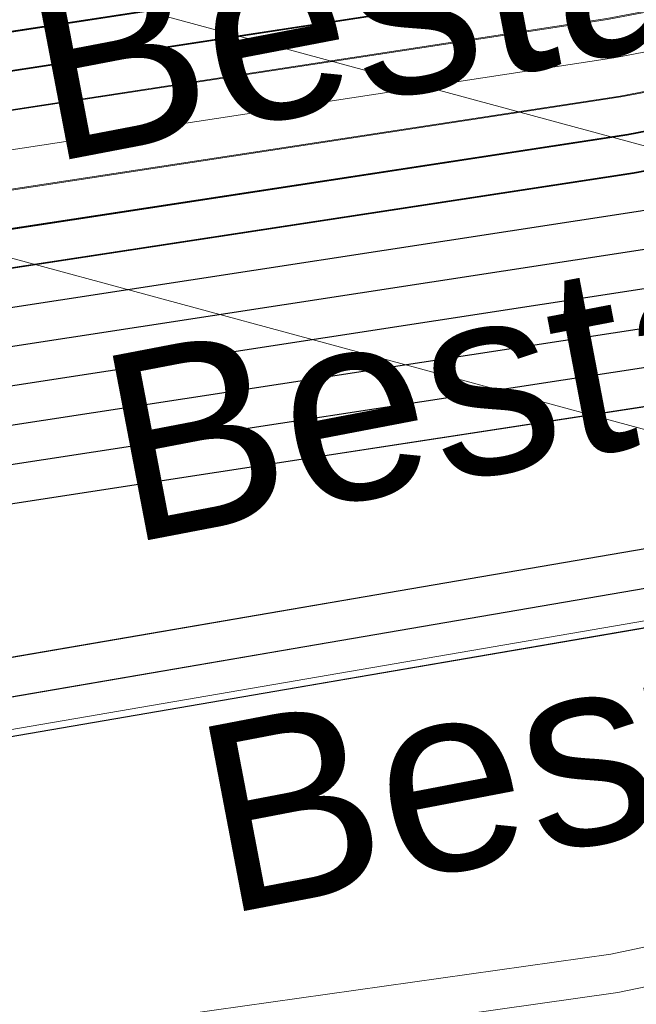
# Model space of a CAD drawing. Header units: metres. Extents: x -502 to 161, y -108 to 174.
# Tile 450 of 656: x -89.628 to -88.839, y -21.458 to -20.2. Entities that reach past the tile are written whole.
import ezdxf

# ---------------------------------------------------------------- set-up
doc = ezdxf.new("R2010")
doc.units = ezdxf.units.M
doc.header["$LTSCALE"] = 0.1
for name, color, linetype in [('BRI31-005.05-5p02-Koordinierung Lageplan 4. BA ZOB West 2022-06-15', 7, 'Continuous'), ('BRI31-005.06-5f07-Koordinierung Lageplan 4. BA ZOB Fernbusbahnh', 7, 'Continuous'), ('BRI32-005.02-5f05-Koordinierung Schemaplan 4 BA ZOB Teilbereich', 7, 'Continuous'), ('BRI32-005.03-5f06-Koordinierung Schemaplan 4 BA ZOB Teilbereich 2 Ost - Bahnhofsallee 2023-01-21', 7, 'Continuous')]:
    doc.layers.add(name, color=color, linetype=linetype)
doc.styles.add('Arial', font='arial.ttf')
doc.styles.add('Txt', font='txt_____.ttf')

msp = doc.modelspace()

# ---------------------------------------------------------------- linework, layer by layer
at = {"layer": 'BRI31-005.05-5p02-Koordinierung Lageplan 4. BA ZOB West 2022-06-15', "color": 250, "linetype": 'Continuous', "lineweight": 25, "true_color": 0x333333, "transparency": 33554687, "flags": 128}
for points in [[(-55.6847, -13.4614), (-59.4167, -14.0914), (-59.9067, -14.1794), (-61.3907, -14.4444), (-62.2447, -14.5964), (-62.6287, -14.6914), (-62.8367, -14.8174), (-63.5387, -15.3154), (-64.3777, -15.8944), (-64.8477, -15.9844), (-69.6877, -16.8464), (-75.4457, -17.7864), (-81.7157, -18.7514), (-88.8917, -20.1014), (-93.6667, -20.8314), (-98.9447, -21.7314)], [(-55.6767, -13.5104), (-59.4087, -14.1404), (-59.8977, -14.2284), (-61.3817, -14.4934), (-62.2347, -14.6454), (-62.6097, -14.7384), (-62.8097, -14.8594), (-63.5097, -15.3564), (-64.3577, -15.9414), (-64.8387, -16.0334), (-69.6797, -16.8954), (-75.4367, -17.8354), (-81.7067, -18.8004), (-88.8837, -20.1504), (-93.6587, -20.8804), (-98.9347, -21.7804)], [(-179.1357, -29.7394), (-178.2047, -29.9074), (-176.5237, -30.3244), (-174.8367, -30.8434), (-162.8247, -32.5154), (-157.1227, -33.4214), (-150.6707, -32.1644), (-150.3757, -32.1054), (-126.7397, -27.5954), (-121.8107, -26.6854), (-104.5117, -23.3154), (-93.6067, -21.1744), (-88.8337, -20.4444), (-81.6527, -19.0944), (-75.3827, -18.1294), (-69.6317, -17.1894), (-64.2647, -16.2324), (-63.2977, -15.6984), (-62.6077, -15.0894), (-62.1947, -14.8414), (-59.6597, -14.3864), (-59.3767, -14.3364), (-55.6447, -13.7064)], [(-55.6367, -13.7554), (-59.3687, -14.3854), (-59.6507, -14.4354), (-62.1767, -14.8894), (-62.5777, -15.1304), (-63.2687, -15.7394), (-64.2477, -16.2804), (-69.6237, -17.2384), (-75.3737, -18.1784), (-81.6437, -19.1434), (-88.8257, -20.4934), (-93.5977, -21.2234), (-104.5017, -23.3644), (-121.8007, -26.7344), (-126.7307, -27.6444), (-150.3667, -32.1544), (-150.6607, -32.2134), (-157.1217, -33.4724), (-162.8317, -32.5644), (-174.8437, -30.8934), (-176.5357, -30.3734), (-178.2147, -29.9564), (-179.1357, -29.7904)], [(-55.6287, -13.8044), (-59.3607, -14.4344), (-59.6427, -14.4844), (-62.1587, -14.9374), (-62.5477, -15.1714), (-63.2397, -15.7804), (-64.2307, -16.3284), (-69.6157, -17.2874), (-75.3647, -18.2274), (-81.6347, -19.1924), (-88.8177, -20.5424), (-93.5887, -21.2724), (-104.4917, -23.4134), (-121.7907, -26.7834), (-126.7217, -27.6934), (-150.3577, -32.2034), (-150.6507, -32.2624), (-157.1207, -33.5234), (-162.8387, -32.6134), (-174.8507, -30.9434), (-176.5477, -30.4224), (-178.2247, -30.0054), (-179.1357, -29.8414)], [(-55.6207, -13.8534), (-59.3527, -14.4834), (-59.6277, -14.5324), (-62.1407, -14.9854), (-62.5177, -15.2124), (-63.2107, -15.8214), (-64.2137, -16.3764), (-69.6077, -17.3364), (-75.3557, -18.2764), (-81.6257, -19.2414), (-88.8097, -20.5914), (-93.5797, -21.3214), (-104.4817, -23.4624), (-121.7807, -26.8324), (-126.7127, -27.7424), (-150.3487, -32.2524), (-150.6407, -32.3114), (-157.1197, -33.5744), (-162.8457, -32.6624), (-174.8577, -30.9934), (-176.5597, -30.4714), (-178.2347, -30.0544), (-179.1357, -29.8924)], [(-55.6127, -13.9024), (-59.3447, -14.5324), (-59.6247, -14.5824), (-62.1227, -15.0334), (-62.4877, -15.2534), (-63.1817, -15.8624), (-64.1967, -16.4244), (-69.5997, -17.3854), (-75.3467, -18.3254), (-81.6167, -19.2904), (-88.8017, -20.6404), (-93.5707, -21.3704), (-104.4717, -23.5114), (-121.7707, -26.8814), (-126.7037, -27.7914), (-150.3397, -32.3014), (-150.6307, -32.3604), (-157.1187, -33.6254), (-162.8527, -32.7114), (-174.8647, -31.0434), (-176.5717, -30.5204), (-178.2447, -30.1034), (-179.1357, -29.9434)], [(-55.6047, -13.9514), (-59.3367, -14.5814), (-62.1047, -15.0814), (-62.4577, -15.2944), (-63.1527, -15.9034), (-64.1797, -16.4724), (-69.5917, -17.4344), (-75.3377, -18.3744), (-81.6077, -19.3394), (-88.7937, -20.6894), (-93.5617, -21.4194), (-104.4617, -23.5604), (-121.7607, -26.9304), (-126.6947, -27.8404), (-150.3307, -32.3504), (-150.6207, -32.4094), (-157.1177, -33.6764), (-162.8597, -32.7604), (-174.8717, -31.0934), (-176.5837, -30.5694), (-178.2547, -30.1524), (-179.1357, -29.9944)], [(-56.5667, -14.3244), (-56.9487, -14.6244), (-57.8377, -15.3484), (-58.3257, -15.4954), (-59.9937, -15.7044), (-61.6697, -15.9144), (-63.7887, -16.4534), (-69.5837, -17.4834), (-75.3287, -18.4234), (-81.5687, -19.5644), (-84.6457, -20.1594), (-93.6297, -21.6994), (-104.3877, -23.8594), (-121.7187, -27.1554), (-122.6217, -27.3224), (-126.1537, -27.9814), (-137.6357, -30.1594), (-150.2927, -32.5534), (-151.8867, -32.8594), (-157.0417, -33.8394), (-163.2567, -32.9244), (-174.3647, -31.3244), (-178.3997, -30.6854)], [(-56.5467, -14.3734), (-56.9177, -14.6634), (-57.8137, -15.3934), (-58.3107, -15.5434), (-58.9957, -15.6304), (-59.9877, -15.7544), (-61.6607, -15.9634), (-63.7777, -16.5024), (-69.5757, -17.5324), (-75.3197, -18.4724), (-81.5597, -19.6134), (-84.6367, -20.2084), (-93.6207, -21.7484), (-104.3777, -23.9084), (-121.7097, -27.2044), (-122.6127, -27.3714), (-126.1447, -28.0304), (-137.6267, -30.2084), (-150.2837, -32.6024), (-151.8777, -32.9084), (-157.0407, -33.8904), (-163.2637, -32.9734), (-174.3717, -31.3734), (-178.4067, -30.7344)], [(-56.5277, -14.4214), (-56.8867, -14.7024), (-57.7897, -15.4384), (-58.2967, -15.5914), (-58.9897, -15.6804), (-59.9817, -15.8044), (-61.6517, -16.0124), (-63.7667, -16.5514), (-69.5677, -17.5814), (-75.3107, -18.5214), (-81.5507, -19.6624), (-84.6277, -20.2574), (-93.6117, -21.7974), (-104.3677, -23.9574), (-121.7007, -27.2534), (-122.6037, -27.4204), (-126.1357, -28.0794), (-137.6177, -30.2574), (-150.2747, -32.6514), (-151.8687, -32.9574), (-154.1107, -33.3844)], [(-62.5057, -14.9114), (-62.7017, -15.0274), (-63.4007, -15.5204), (-64.2987, -16.1364), (-69.6477, -17.0914), (-75.4007, -18.0314), (-81.6707, -18.9964), (-88.8497, -20.3464), (-93.6247, -21.0764), (-104.5317, -23.2174), (-121.8307, -26.5874), (-126.7577, -27.4974), (-150.3937, -32.0074), (-150.6907, -32.0664), (-157.1247, -33.3194), (-162.8107, -32.4174), (-174.8227, -30.7434), (-176.4997, -30.2264), (-178.1847, -29.8094), (-179.1357, -29.6374)], [(-62.4797, -14.9544), (-62.6747, -15.0694), (-63.3727, -15.5614), (-64.2817, -16.1844), (-69.6397, -17.1404), (-75.3917, -18.0804), (-81.6617, -19.0454), (-88.8417, -20.3954), (-93.6157, -21.1254), (-104.5217, -23.2664), (-121.8207, -26.6364), (-126.7487, -27.5464), (-150.3847, -32.0564), (-150.6807, -32.1154), (-157.1237, -33.3704), (-162.8177, -32.4664), (-174.8297, -30.7934), (-176.5117, -30.2754), (-178.1947, -29.8584), (-179.1357, -29.6884)]]:
    msp.add_lwpolyline(points, dxfattribs=at)
at = {"layer": 'BRI31-005.05-5p02-Koordinierung Lageplan 4. BA ZOB West 2022-06-15', "color": 116, "linetype": 'Continuous', "lineweight": 13, "true_color": 0x007f3f, "transparency": 33554687, "flags": 128}
for points in [[(-98.8977, -21.7234), (-93.6667, -20.8304), (-88.8927, -20.1004), (-81.7147, -18.7504), (-75.4437, -17.7854), (-69.6887, -16.8454), (-64.8477, -15.9844), (-64.3767, -15.8944), (-63.5377, -15.3154), (-62.8377, -14.8174), (-62.6297, -14.6924), (-62.2457, -14.5964), (-61.3907, -14.4444), (-59.9067, -14.1794), (-59.4177, -14.0904), (-55.6847, -13.4604)], [(-98.9347, -21.7804), (-93.6587, -20.8794), (-88.8847, -20.1494), (-81.7057, -18.7994), (-75.4347, -17.8344), (-69.6807, -16.8944), (-64.8387, -16.0334), (-64.3567, -15.9414), (-63.5087, -15.3564), (-62.8107, -14.8594), (-62.6107, -14.7394), (-62.2357, -14.6454), (-61.3817, -14.4934), (-59.8977, -14.2284), (-59.4097, -14.1394), (-55.6767, -13.5094)], [(-55.6527, -13.6584), (-59.3837, -14.2884), (-59.8707, -14.3754), (-61.3547, -14.6404), (-62.2037, -14.7924), (-62.5517, -14.8784), (-62.7277, -14.9854), (-63.4237, -15.4794), (-64.2987, -16.0824), (-64.8117, -16.1804), (-69.6547, -17.0434), (-75.4117, -17.9834), (-81.6807, -18.9484), (-88.8587, -20.2984), (-93.6347, -21.0284), (-98.8577, -21.9194)], [(-55.6447, -13.7074), (-59.3757, -14.3374), (-59.8617, -14.4244), (-61.3457, -14.6894), (-62.1937, -14.8414), (-62.5327, -14.9254), (-62.7007, -15.0274), (-63.3947, -15.5204), (-64.2787, -16.1294), (-64.8027, -16.2294), (-69.6467, -17.0924), (-75.4027, -18.0324), (-81.6717, -18.9974), (-88.8507, -20.3474), (-93.6267, -21.0774), (-98.8947, -21.9764)]]:
    msp.add_lwpolyline(points, dxfattribs=at)
at = {"layer": 'BRI31-005.05-5p02-Koordinierung Lageplan 4. BA ZOB West 2022-06-15', "color": 251, "linetype": 'Continuous', "lineweight": 13, "true_color": 0x5b5b5b, "transparency": 33554687, "flags": 128}
for points in [[(-55.6687, -13.5594), (-59.4007, -14.1894), (-59.8887, -14.2774), (-61.3727, -14.5424), (-62.2247, -14.6944), (-62.5907, -14.7854), (-62.7827, -14.9014), (-63.4807, -15.3974), (-64.3377, -15.9884), (-64.8297, -16.0824), (-69.6717, -16.9444), (-75.4277, -17.8844), (-81.6977, -18.8494), (-88.8757, -20.1994), (-93.6507, -20.9294), (-98.8777, -21.8214)], [(-55.6607, -13.6084), (-59.3927, -14.2384), (-59.8797, -14.3264), (-61.3637, -14.5914), (-62.2147, -14.7434), (-62.5717, -14.8324), (-62.7557, -14.9434), (-63.4517, -15.4384), (-64.3177, -16.0354), (-64.8207, -16.1314), (-69.6637, -16.9934), (-75.4187, -17.9334), (-81.6887, -18.8984), (-88.8677, -20.2484), (-93.6427, -20.9784), (-98.9147, -21.8784)]]:
    msp.add_lwpolyline(points, dxfattribs=at)
at = {"layer": 'BRI31-005.05-5p02-Koordinierung Lageplan 4. BA ZOB West 2022-06-15', "color": 35, "linetype": 'Continuous', "lineweight": 13, "true_color": 0x99724c, "transparency": 33554687, "flags": 128}
msp.add_lwpolyline([(-56.5317, -14.4104), (-56.8937, -14.6954), (-57.7937, -15.4294), (-58.2987, -15.5824), (-58.9897, -15.6704), (-59.9837, -15.7944), (-61.6527, -16.0034), (-63.7687, -16.5424), (-69.5707, -17.5724), (-75.3137, -18.5124), (-81.5517, -19.6534), (-84.6287, -20.2484), (-93.6127, -21.7884), (-104.3697, -23.9484)], dxfattribs=at)
at = {"layer": 'BRI31-005.05-5p02-Koordinierung Lageplan 4. BA ZOB West 2022-06-15', "color": 7, "linetype": 'Continuous', "lineweight": 13, "transparency": 33554687, "flags": 128}
for points in [[(-61.4667, -16.5364), (-61.8967, -16.5874), (-64.8047, -17.0724), (-67.0677, -17.3534), (-81.2107, -19.8354), (-82.4137, -20.0454), (-83.9977, -20.3754), (-88.8717, -21.3944), (-93.5607, -22.0544), (-96.7847, -22.7254), (-98.7487, -23.1054), (-104.2927, -24.2564), (-104.8637, -24.3634), (-122.5617, -27.6464), (-126.0927, -28.3114), (-137.5747, -30.4814), (-151.2867, -33.0514), (-152.1117, -33.2054), (-156.9627, -34.1054), (-163.4867, -33.2114), (-174.4007, -31.5814), (-178.4277, -30.8814)], [(-61.4607, -16.5864), (-61.8897, -16.6374), (-64.7977, -17.1214), (-67.0607, -17.4024), (-81.2017, -19.8844), (-82.4047, -20.0944), (-83.9877, -20.4244), (-88.8627, -21.4434), (-93.5517, -22.1034), (-96.7747, -22.7744), (-98.7387, -23.1544), (-104.2827, -24.3054), (-104.8547, -24.4124), (-122.5527, -27.6954), (-126.0837, -28.3604), (-137.5657, -30.5304), (-151.2777, -33.1004), (-152.1027, -33.2544), (-156.9617, -34.1564), (-163.4937, -33.2604), (-174.4077, -31.6304), (-178.4347, -30.9304)]]:
    msp.add_lwpolyline(points, dxfattribs=at)
at = {"layer": 'BRI31-005.06-5f07-Koordinierung Lageplan 4. BA ZOB Fernbusbahnh', "color": 250, "linetype": 'Continuous', "lineweight": 20, "true_color": 0x333333, "transparency": 33554687, "flags": 128}
for points in [[(-55.6847, -13.4614), (-59.4167, -14.0914), (-59.9067, -14.1794), (-61.3907, -14.4444), (-62.2447, -14.5964), (-62.6287, -14.6914), (-62.8367, -14.8174), (-63.5387, -15.3154), (-64.3777, -15.8944), (-64.8477, -15.9844), (-69.6877, -16.8464), (-75.4457, -17.7864), (-81.7157, -18.7514), (-88.8917, -20.1014), (-93.6667, -20.8314), (-98.9447, -21.7314)], [(-55.6767, -13.5104), (-59.4087, -14.1404), (-59.8977, -14.2284), (-61.3817, -14.4934), (-62.2347, -14.6454), (-62.6097, -14.7384), (-62.8097, -14.8594), (-63.5097, -15.3564), (-64.3577, -15.9414), (-64.8387, -16.0334), (-69.6797, -16.8954), (-75.4367, -17.8354), (-81.7067, -18.8004), (-88.8837, -20.1504), (-93.6587, -20.8804), (-98.9347, -21.7804)], [(-179.1357, -29.7394), (-178.2047, -29.9074), (-176.5237, -30.3244), (-174.8367, -30.8434), (-162.8247, -32.5154), (-157.1227, -33.4214), (-150.6707, -32.1644), (-150.3757, -32.1054), (-126.7397, -27.5954), (-121.8107, -26.6854), (-104.5117, -23.3154), (-93.6067, -21.1744), (-88.8337, -20.4444), (-81.6527, -19.0944), (-75.3827, -18.1294), (-69.6317, -17.1894), (-64.2647, -16.2324), (-63.2977, -15.6984), (-62.6077, -15.0894), (-62.1947, -14.8414), (-59.6597, -14.3864), (-59.3767, -14.3364), (-55.6447, -13.7064)], [(-55.6367, -13.7554), (-59.3687, -14.3854), (-59.6507, -14.4354), (-62.1767, -14.8894), (-62.5777, -15.1304), (-63.2687, -15.7394), (-64.2477, -16.2804), (-69.6237, -17.2384), (-75.3737, -18.1784), (-81.6437, -19.1434), (-88.8257, -20.4934), (-93.5977, -21.2234), (-104.5017, -23.3644), (-121.8007, -26.7344), (-126.7307, -27.6444), (-150.3667, -32.1544), (-150.6607, -32.2134), (-157.1217, -33.4724), (-162.8317, -32.5644), (-174.8437, -30.8934), (-176.5357, -30.3734), (-178.2147, -29.9564), (-179.1357, -29.7904)], [(-55.6287, -13.8044), (-59.3607, -14.4344), (-59.6427, -14.4844), (-62.1587, -14.9374), (-62.5477, -15.1714), (-63.2397, -15.7804), (-64.2307, -16.3284), (-69.6157, -17.2874), (-75.3647, -18.2274), (-81.6347, -19.1924), (-88.8177, -20.5424), (-93.5887, -21.2724), (-104.4917, -23.4134), (-121.7907, -26.7834), (-126.7217, -27.6934), (-150.3577, -32.2034), (-150.6507, -32.2624), (-157.1207, -33.5234), (-162.8387, -32.6134), (-174.8507, -30.9434), (-176.5477, -30.4224), (-178.2247, -30.0054), (-179.1357, -29.8414)], [(-55.6207, -13.8534), (-59.3527, -14.4834), (-59.6277, -14.5324), (-62.1407, -14.9854), (-62.5177, -15.2124), (-63.2107, -15.8214), (-64.2137, -16.3764), (-69.6077, -17.3364), (-75.3557, -18.2764), (-81.6257, -19.2414), (-88.8097, -20.5914), (-93.5797, -21.3214), (-104.4817, -23.4624), (-121.7807, -26.8324), (-126.7127, -27.7424), (-150.3487, -32.2524), (-150.6407, -32.3114), (-157.1197, -33.5744), (-162.8457, -32.6624), (-174.8577, -30.9934), (-176.5597, -30.4714), (-178.2347, -30.0544), (-179.1357, -29.8924)], [(-55.6127, -13.9024), (-59.3447, -14.5324), (-59.6247, -14.5824), (-62.1227, -15.0334), (-62.4877, -15.2534), (-63.1817, -15.8624), (-64.1967, -16.4244), (-69.5997, -17.3854), (-75.3467, -18.3254), (-81.6167, -19.2904), (-88.8017, -20.6404), (-93.5707, -21.3704), (-104.4717, -23.5114), (-121.7707, -26.8814), (-126.7037, -27.7914), (-150.3397, -32.3014), (-150.6307, -32.3604), (-157.1187, -33.6254), (-162.8527, -32.7114), (-174.8647, -31.0434), (-176.5717, -30.5204), (-178.2447, -30.1034), (-179.1357, -29.9434)], [(-55.6047, -13.9514), (-59.3367, -14.5814), (-62.1047, -15.0814), (-62.4577, -15.2944), (-63.1527, -15.9034), (-64.1797, -16.4724), (-69.5917, -17.4344), (-75.3377, -18.3744), (-81.6077, -19.3394), (-88.7937, -20.6894), (-93.5617, -21.4194), (-104.4617, -23.5604), (-121.7607, -26.9304), (-126.6947, -27.8404), (-150.3307, -32.3504), (-150.6207, -32.4094), (-157.1177, -33.6764), (-162.8597, -32.7604), (-174.8717, -31.0934), (-176.5837, -30.5694), (-178.2547, -30.1524), (-179.1357, -29.9944)], [(-56.5667, -14.3244), (-56.9487, -14.6244), (-57.8377, -15.3484), (-58.3257, -15.4954), (-59.9937, -15.7044), (-61.6697, -15.9144), (-63.7887, -16.4534), (-69.5837, -17.4834), (-75.3287, -18.4234), (-81.5687, -19.5644), (-84.6457, -20.1594), (-93.6297, -21.6994), (-104.3877, -23.8594), (-121.7187, -27.1554), (-122.6217, -27.3224), (-126.1537, -27.9814), (-137.6357, -30.1594), (-150.2927, -32.5534), (-151.8867, -32.8594), (-157.0417, -33.8394), (-163.2567, -32.9244), (-174.3647, -31.3244), (-178.3997, -30.6854)], [(-56.5467, -14.3734), (-56.9177, -14.6634), (-57.8137, -15.3934), (-58.3107, -15.5434), (-58.9957, -15.6304), (-59.9877, -15.7544), (-61.6607, -15.9634), (-63.7777, -16.5024), (-69.5757, -17.5324), (-75.3197, -18.4724), (-81.5597, -19.6134), (-84.6367, -20.2084), (-93.6207, -21.7484), (-104.3777, -23.9084), (-121.7097, -27.2044), (-122.6127, -27.3714), (-126.1447, -28.0304), (-137.6267, -30.2084), (-150.2837, -32.6024), (-151.8777, -32.9084), (-157.0407, -33.8904), (-163.2637, -32.9734), (-174.3717, -31.3734), (-178.4067, -30.7344)], [(-62.5057, -14.9114), (-62.7017, -15.0274), (-63.4007, -15.5204), (-64.2987, -16.1364), (-69.6477, -17.0914), (-75.4007, -18.0314), (-81.6707, -18.9964), (-88.8497, -20.3464), (-93.6247, -21.0764), (-104.5317, -23.2174), (-121.8307, -26.5874), (-126.7577, -27.4974), (-150.3937, -32.0074), (-150.6907, -32.0664), (-157.1247, -33.3194), (-162.8107, -32.4174), (-174.8227, -30.7434), (-176.4997, -30.2264), (-178.1847, -29.8094), (-179.1357, -29.6374)], [(-62.4797, -14.9544), (-62.6747, -15.0694), (-63.3727, -15.5614), (-64.2817, -16.1844), (-69.6397, -17.1404), (-75.3917, -18.0804), (-81.6617, -19.0454), (-88.8417, -20.3954), (-93.6157, -21.1254), (-104.5217, -23.2664), (-121.8207, -26.6364), (-126.7487, -27.5464), (-150.3847, -32.0564), (-150.6807, -32.1154), (-157.1237, -33.3704), (-162.8177, -32.4664), (-174.8297, -30.7934), (-176.5117, -30.2754), (-178.1947, -29.8584), (-179.1357, -29.6884)]]:
    msp.add_lwpolyline(points, dxfattribs=at)
at = {"layer": 'BRI31-005.06-5f07-Koordinierung Lageplan 4. BA ZOB Fernbusbahnh', "color": 7, "linetype": 'Continuous', "lineweight": 9, "transparency": 33554687, "flags": 128}
for points in [[(-61.4667, -16.5364), (-61.8967, -16.5874), (-64.8047, -17.0724), (-67.0677, -17.3534), (-81.2107, -19.8354), (-82.4137, -20.0454), (-83.9977, -20.3754), (-88.8717, -21.3944), (-93.5607, -22.0544), (-96.7847, -22.7254), (-98.7487, -23.1054), (-104.2927, -24.2564), (-104.8637, -24.3634), (-122.5617, -27.6464), (-126.0927, -28.3114), (-137.5747, -30.4814), (-151.2867, -33.0514), (-152.1117, -33.2054), (-156.9627, -34.1054), (-163.4867, -33.2114), (-174.4007, -31.5814), (-178.4277, -30.8814)], [(-61.4607, -16.5864), (-61.8897, -16.6374), (-64.7977, -17.1214), (-67.0607, -17.4024), (-81.2017, -19.8844), (-82.4047, -20.0944), (-83.9877, -20.4244), (-88.8627, -21.4434), (-93.5517, -22.1034), (-96.7747, -22.7744), (-98.7387, -23.1544), (-104.2827, -24.3054), (-104.8547, -24.4124), (-122.5527, -27.6954), (-126.0837, -28.3604), (-137.5657, -30.5304), (-151.2777, -33.1004), (-152.1027, -33.2544), (-156.9617, -34.1564), (-163.4937, -33.2604), (-174.4077, -31.6304), (-178.4347, -30.9304)]]:
    msp.add_lwpolyline(points, dxfattribs=at)
at = {"layer": 'BRI32-005.02-5f05-Koordinierung Schemaplan 4 BA ZOB Teilbereich', "color": 250, "linetype": 'Continuous', "lineweight": 25, "true_color": 0x333333, "transparency": 33554687, "flags": 128}
for points in [[(-55.6847, -13.4614), (-59.4167, -14.0914), (-59.9067, -14.1794), (-61.3907, -14.4444), (-62.2447, -14.5964), (-62.6287, -14.6914), (-62.8367, -14.8174), (-63.5387, -15.3154), (-64.3777, -15.8944), (-64.8477, -15.9844), (-69.6877, -16.8464), (-75.4457, -17.7864), (-81.7157, -18.7514), (-88.8917, -20.1014), (-93.6667, -20.8314), (-98.9447, -21.7314)], [(-55.6767, -13.5104), (-59.4087, -14.1404), (-59.8977, -14.2284), (-61.3817, -14.4934), (-62.2347, -14.6454), (-62.6097, -14.7384), (-62.8097, -14.8594), (-63.5097, -15.3564), (-64.3577, -15.9414), (-64.8387, -16.0334), (-69.6797, -16.8954), (-75.4367, -17.8354), (-81.7067, -18.8004), (-88.8837, -20.1504), (-93.6587, -20.8804), (-98.9347, -21.7804)], [(-179.1357, -29.7394), (-178.2047, -29.9074), (-176.5237, -30.3244), (-174.8367, -30.8434), (-162.8247, -32.5154), (-157.1227, -33.4214), (-150.6707, -32.1644), (-150.3757, -32.1054), (-126.7397, -27.5954), (-121.8107, -26.6854), (-104.5117, -23.3154), (-93.6067, -21.1744), (-88.8337, -20.4444), (-81.6527, -19.0944), (-75.3827, -18.1294), (-69.6317, -17.1894), (-64.2647, -16.2324), (-63.2977, -15.6984), (-62.6077, -15.0894), (-62.1947, -14.8414), (-59.6597, -14.3864), (-59.3767, -14.3364), (-55.6447, -13.7064)], [(-55.6367, -13.7554), (-59.3687, -14.3854), (-59.6507, -14.4354), (-62.1767, -14.8894), (-62.5777, -15.1304), (-63.2687, -15.7394), (-64.2477, -16.2804), (-69.6237, -17.2384), (-75.3737, -18.1784), (-81.6437, -19.1434), (-88.8257, -20.4934), (-93.5977, -21.2234), (-104.5017, -23.3644), (-121.8007, -26.7344), (-126.7307, -27.6444), (-150.3667, -32.1544), (-150.6607, -32.2134), (-157.1217, -33.4724), (-162.8317, -32.5644), (-174.8437, -30.8934), (-176.5357, -30.3734), (-178.2147, -29.9564), (-179.1357, -29.7904)], [(-55.6287, -13.8044), (-59.3607, -14.4344), (-59.6427, -14.4844), (-62.1587, -14.9374), (-62.5477, -15.1714), (-63.2397, -15.7804), (-64.2307, -16.3284), (-69.6157, -17.2874), (-75.3647, -18.2274), (-81.6347, -19.1924), (-88.8177, -20.5424), (-93.5887, -21.2724), (-104.4917, -23.4134), (-121.7907, -26.7834), (-126.7217, -27.6934), (-150.3577, -32.2034), (-150.6507, -32.2624), (-157.1207, -33.5234), (-162.8387, -32.6134), (-174.8507, -30.9434), (-176.5477, -30.4224), (-178.2247, -30.0054), (-179.1357, -29.8414)], [(-55.6207, -13.8534), (-59.3527, -14.4834), (-59.6277, -14.5324), (-62.1407, -14.9854), (-62.5177, -15.2124), (-63.2107, -15.8214), (-64.2137, -16.3764), (-69.6077, -17.3364), (-75.3557, -18.2764), (-81.6257, -19.2414), (-88.8097, -20.5914), (-93.5797, -21.3214), (-104.4817, -23.4624), (-121.7807, -26.8324), (-126.7127, -27.7424), (-150.3487, -32.2524), (-150.6407, -32.3114), (-157.1197, -33.5744), (-162.8457, -32.6624), (-174.8577, -30.9934), (-176.5597, -30.4714), (-178.2347, -30.0544), (-179.1357, -29.8924)], [(-55.6127, -13.9024), (-59.3447, -14.5324), (-59.6247, -14.5824), (-62.1227, -15.0334), (-62.4877, -15.2534), (-63.1817, -15.8624), (-64.1967, -16.4244), (-69.5997, -17.3854), (-75.3467, -18.3254), (-81.6167, -19.2904), (-88.8017, -20.6404), (-93.5707, -21.3704), (-104.4717, -23.5114), (-121.7707, -26.8814), (-126.7037, -27.7914), (-150.3397, -32.3014), (-150.6307, -32.3604), (-157.1187, -33.6254), (-162.8527, -32.7114), (-174.8647, -31.0434), (-176.5717, -30.5204), (-178.2447, -30.1034), (-179.1357, -29.9434)], [(-55.6047, -13.9514), (-59.3367, -14.5814), (-62.1047, -15.0814), (-62.4577, -15.2944), (-63.1527, -15.9034), (-64.1797, -16.4724), (-69.5917, -17.4344), (-75.3377, -18.3744), (-81.6077, -19.3394), (-88.7937, -20.6894), (-93.5617, -21.4194), (-104.4617, -23.5604), (-121.7607, -26.9304), (-126.6947, -27.8404), (-150.3307, -32.3504), (-150.6207, -32.4094), (-157.1177, -33.6764), (-162.8597, -32.7604), (-174.8717, -31.0934), (-176.5837, -30.5694), (-178.2547, -30.1524), (-179.1357, -29.9944)], [(-56.5667, -14.3244), (-56.9487, -14.6244), (-57.8377, -15.3484), (-58.3257, -15.4954), (-59.9937, -15.7044), (-61.6697, -15.9144), (-63.7887, -16.4534), (-69.5837, -17.4834), (-75.3287, -18.4234), (-81.5687, -19.5644), (-84.6457, -20.1594), (-93.6297, -21.6994), (-104.3877, -23.8594), (-121.7187, -27.1554), (-122.6217, -27.3224), (-126.1537, -27.9814), (-137.6357, -30.1594), (-150.2927, -32.5534), (-151.8867, -32.8594), (-157.0417, -33.8394), (-163.2567, -32.9244), (-174.3647, -31.3244), (-178.3997, -30.6854)], [(-56.5467, -14.3734), (-56.9177, -14.6634), (-57.8137, -15.3934), (-58.3107, -15.5434), (-58.9957, -15.6304), (-59.9877, -15.7544), (-61.6607, -15.9634), (-63.7777, -16.5024), (-69.5757, -17.5324), (-75.3197, -18.4724), (-81.5597, -19.6134), (-84.6367, -20.2084), (-93.6207, -21.7484), (-104.3777, -23.9084), (-121.7097, -27.2044), (-122.6127, -27.3714), (-126.1447, -28.0304), (-137.6267, -30.2084), (-150.2837, -32.6024), (-151.8777, -32.9084), (-157.0407, -33.8904), (-163.2637, -32.9734), (-174.3717, -31.3734), (-178.4067, -30.7344)], [(-56.5277, -14.4214), (-56.8867, -14.7024), (-57.7897, -15.4384), (-58.2967, -15.5914), (-58.9897, -15.6804), (-59.9817, -15.8044), (-61.6517, -16.0124), (-63.7667, -16.5514), (-69.5677, -17.5814), (-75.3107, -18.5214), (-81.5507, -19.6624), (-84.6277, -20.2574), (-93.6117, -21.7974), (-104.3677, -23.9574), (-121.7007, -27.2534), (-122.6037, -27.4204), (-126.1357, -28.0794), (-137.6177, -30.2574), (-150.2747, -32.6514), (-151.8687, -32.9574), (-154.1107, -33.3844)]]:
    msp.add_lwpolyline(points, dxfattribs=at)
at = {"layer": 'BRI32-005.02-5f05-Koordinierung Schemaplan 4 BA ZOB Teilbereich', "color": 116, "linetype": 'Continuous', "lineweight": 13, "true_color": 0x007f3f, "transparency": 33554687, "flags": 128}
for points in [[(-98.8977, -21.7234), (-93.6667, -20.8304), (-88.8927, -20.1004), (-81.7147, -18.7504), (-75.4437, -17.7854), (-69.6887, -16.8454), (-64.8477, -15.9844), (-64.3767, -15.8944), (-63.5377, -15.3154), (-62.8377, -14.8174), (-62.6297, -14.6924), (-62.2457, -14.5964), (-61.3907, -14.4444), (-59.9067, -14.1794), (-59.4177, -14.0904), (-55.6847, -13.4604)], [(-98.9347, -21.7804), (-93.6587, -20.8794), (-88.8847, -20.1494), (-81.7057, -18.7994), (-75.4347, -17.8344), (-69.6807, -16.8944), (-64.8387, -16.0334), (-64.3567, -15.9414), (-63.5087, -15.3564), (-62.8107, -14.8594), (-62.6107, -14.7394), (-62.2357, -14.6454), (-61.3817, -14.4934), (-59.8977, -14.2284), (-59.4097, -14.1394), (-55.6767, -13.5094)], [(-97.8377, -17.4674), (-97.1877, -21.0354), (-96.9687, -21.3424), (-96.6307, -21.4384), (-93.6507, -20.9284), (-88.8767, -20.1984), (-81.6967, -18.8484), (-75.4257, -17.8834), (-69.6727, -16.9434), (-64.8297, -16.0824), (-64.3367, -15.9884), (-63.4797, -15.3974), (-62.7837, -14.9014), (-62.5917, -14.7864), (-62.2257, -14.6944), (-61.3727, -14.5424), (-59.8887, -14.2774), (-59.4017, -14.1884), (-55.6687, -13.5584)], [(-55.6527, -13.6584), (-59.3837, -14.2884), (-59.8707, -14.3754), (-61.3547, -14.6404), (-62.2037, -14.7924), (-62.5517, -14.8784), (-62.7277, -14.9854), (-63.4237, -15.4794), (-64.2987, -16.0824), (-64.8117, -16.1804), (-69.6547, -17.0434), (-75.4117, -17.9834), (-81.6807, -18.9484), (-88.8587, -20.2984), (-93.6347, -21.0284), (-98.8577, -21.9194)], [(-55.6447, -13.7074), (-59.3757, -14.3374), (-59.8617, -14.4244), (-61.3457, -14.6894), (-62.1937, -14.8414), (-62.5327, -14.9254), (-62.7007, -15.0274), (-63.3947, -15.5204), (-64.2787, -16.1294), (-64.8027, -16.2294), (-69.6467, -17.0924), (-75.4027, -18.0324), (-81.6717, -18.9974), (-88.8507, -20.3474), (-93.6267, -21.0774), (-98.8947, -21.9764)], [(-55.6367, -13.7564), (-59.3677, -14.3864), (-59.8527, -14.4734), (-61.3367, -14.7384), (-62.1837, -14.8904), (-62.5137, -14.9724), (-62.6737, -15.0694), (-63.3657, -15.5614), (-64.2587, -16.1764), (-64.7937, -16.2784), (-69.6387, -17.1414), (-75.3937, -18.0814), (-81.6627, -19.0464), (-88.8427, -20.3964), (-93.6187, -21.1264), (-96.6407, -21.6424), (-97.0907, -21.5164), (-97.3757, -21.1154), (-98.0337, -17.5034), (-97.8377, -17.4674)]]:
    msp.add_lwpolyline(points, dxfattribs=at)
at = {"layer": 'BRI32-005.02-5f05-Koordinierung Schemaplan 4 BA ZOB Teilbereich', "color": 251, "linetype": 'Continuous', "lineweight": 13, "true_color": 0x5b5b5b, "transparency": 33554687, "flags": 128}
for points in [[(-55.6687, -13.5594), (-59.4007, -14.1894), (-59.8887, -14.2774), (-61.3727, -14.5424), (-62.2247, -14.6944), (-62.5907, -14.7854), (-62.7827, -14.9014), (-63.4807, -15.3974), (-64.3377, -15.9884), (-64.8297, -16.0824), (-69.6717, -16.9444), (-75.4277, -17.8844), (-81.6977, -18.8494), (-88.8757, -20.1994), (-93.6507, -20.9294), (-98.8777, -21.8214)], [(-55.6607, -13.6084), (-59.3927, -14.2384), (-59.8797, -14.3264), (-61.3637, -14.5914), (-62.2147, -14.7434), (-62.5717, -14.8324), (-62.7557, -14.9434), (-63.4517, -15.4384), (-64.3177, -16.0354), (-64.8207, -16.1314), (-69.6637, -16.9934), (-75.4187, -17.9334), (-81.6887, -18.8984), (-88.8677, -20.2484), (-93.6427, -20.9784), (-98.9147, -21.8784)], [(-97.9357, -17.4854), (-97.2817, -21.0754), (-97.0297, -21.4294), (-96.6357, -21.5404), (-93.6347, -21.0274), (-88.8597, -20.2974), (-81.6797, -18.9474), (-75.4097, -17.9824), (-69.6557, -17.0424), (-64.8117, -16.1804), (-64.2977, -16.0824), (-63.4227, -15.4794), (-62.7287, -14.9854), (-62.5527, -14.8794), (-62.2047, -14.7924), (-61.3547, -14.6404), (-59.8707, -14.3754), (-59.3847, -14.2874), (-55.6527, -13.6574)]]:
    msp.add_lwpolyline(points, dxfattribs=at)
at = {"layer": 'BRI32-005.02-5f05-Koordinierung Schemaplan 4 BA ZOB Teilbereich', "color": 35, "linetype": 'Continuous', "lineweight": 13, "true_color": 0x99724c, "transparency": 33554687, "flags": 128}
msp.add_lwpolyline([(-56.5317, -14.4104), (-56.8937, -14.6954), (-57.7937, -15.4294), (-58.2987, -15.5824), (-58.9897, -15.6704), (-59.9837, -15.7944), (-61.6527, -16.0034), (-63.7687, -16.5424), (-69.5707, -17.5724), (-75.3137, -18.5124), (-81.5517, -19.6534), (-84.6287, -20.2484), (-93.6127, -21.7884), (-104.3697, -23.9484)], dxfattribs=at)
at = {"layer": 'BRI32-005.03-5f06-Koordinierung Schemaplan 4 BA ZOB Teilbereich 2 Ost - Bahnhofsallee 2023-01-21', "color": 250, "linetype": 'Continuous', "lineweight": 20, "true_color": 0x333333, "transparency": 33554687}
for p, q in [((-103.1957, -16.4738), (-88.2902, -20.5068)), ((-103.1121, -16.859), (-88.3393, -20.8561))]:
    msp.add_line(p, q, dxfattribs=at)
at = {"layer": 'BRI32-005.03-5f06-Koordinierung Schemaplan 4 BA ZOB Teilbereich 2 Ost - Bahnhofsallee 2023-01-21', "color": 250, "linetype": 'Continuous', "lineweight": 20, "true_color": 0x333333, "transparency": 33554687, "flags": 128}
for points in [[(-55.6847, -13.4614), (-59.4167, -14.0914), (-59.9067, -14.1794), (-61.3907, -14.4444), (-62.2447, -14.5964), (-62.6287, -14.6914), (-62.8367, -14.8174), (-63.5387, -15.3154), (-64.3777, -15.8944), (-64.8477, -15.9844), (-69.6877, -16.8464), (-75.4457, -17.7864), (-81.7157, -18.7514), (-88.8917, -20.1014), (-93.6667, -20.8314), (-98.9447, -21.7314)], [(-55.6767, -13.5104), (-59.4087, -14.1404), (-59.8977, -14.2284), (-61.3817, -14.4934), (-62.2347, -14.6454), (-62.6097, -14.7384), (-62.8097, -14.8594), (-63.5097, -15.3564), (-64.3577, -15.9414), (-64.8387, -16.0334), (-69.6797, -16.8954), (-75.4367, -17.8354), (-81.7067, -18.8004), (-88.8837, -20.1504), (-93.6587, -20.8804), (-98.9347, -21.7804)], [(-179.1357, -29.7394), (-178.2047, -29.9074), (-176.5237, -30.3244), (-174.8367, -30.8434), (-162.8247, -32.5154), (-157.1227, -33.4214), (-150.6707, -32.1644), (-150.3757, -32.1054), (-126.7397, -27.5954), (-121.8107, -26.6854), (-104.5117, -23.3154), (-93.6067, -21.1744), (-88.8337, -20.4444), (-81.6527, -19.0944), (-75.3827, -18.1294), (-69.6317, -17.1894), (-64.2647, -16.2324), (-63.2977, -15.6984), (-62.6077, -15.0894), (-62.1947, -14.8414), (-59.6597, -14.3864), (-59.3767, -14.3364), (-55.6447, -13.7064)], [(-55.6367, -13.7554), (-59.3687, -14.3854), (-59.6507, -14.4354), (-62.1767, -14.8894), (-62.5777, -15.1304), (-63.2687, -15.7394), (-64.2477, -16.2804), (-69.6237, -17.2384), (-75.3737, -18.1784), (-81.6437, -19.1434), (-88.8257, -20.4934), (-93.5977, -21.2234), (-104.5017, -23.3644), (-121.8007, -26.7344), (-126.7307, -27.6444), (-150.3667, -32.1544), (-150.6607, -32.2134), (-157.1217, -33.4724), (-162.8317, -32.5644), (-174.8437, -30.8934), (-176.5357, -30.3734), (-178.2147, -29.9564), (-179.1357, -29.7904)], [(-55.6287, -13.8044), (-59.3607, -14.4344), (-59.6427, -14.4844), (-62.1587, -14.9374), (-62.5477, -15.1714), (-63.2397, -15.7804), (-64.2307, -16.3284), (-69.6157, -17.2874), (-75.3647, -18.2274), (-81.6347, -19.1924), (-88.8177, -20.5424), (-93.5887, -21.2724), (-104.4917, -23.4134), (-121.7907, -26.7834), (-126.7217, -27.6934), (-150.3577, -32.2034), (-150.6507, -32.2624), (-157.1207, -33.5234), (-162.8387, -32.6134), (-174.8507, -30.9434), (-176.5477, -30.4224), (-178.2247, -30.0054), (-179.1357, -29.8414)], [(-55.6207, -13.8534), (-59.3527, -14.4834), (-59.6277, -14.5324), (-62.1407, -14.9854), (-62.5177, -15.2124), (-63.2107, -15.8214), (-64.2137, -16.3764), (-69.6077, -17.3364), (-75.3557, -18.2764), (-81.6257, -19.2414), (-88.8097, -20.5914), (-93.5797, -21.3214), (-104.4817, -23.4624), (-121.7807, -26.8324), (-126.7127, -27.7424), (-150.3487, -32.2524), (-150.6407, -32.3114), (-157.1197, -33.5744), (-162.8457, -32.6624), (-174.8577, -30.9934), (-176.5597, -30.4714), (-178.2347, -30.0544), (-179.1357, -29.8924)], [(-55.6127, -13.9024), (-59.3447, -14.5324), (-59.6247, -14.5824), (-62.1227, -15.0334), (-62.4877, -15.2534), (-63.1817, -15.8624), (-64.1967, -16.4244), (-69.5997, -17.3854), (-75.3467, -18.3254), (-81.6167, -19.2904), (-88.8017, -20.6404), (-93.5707, -21.3704), (-104.4717, -23.5114), (-121.7707, -26.8814), (-126.7037, -27.7914), (-150.3397, -32.3014), (-150.6307, -32.3604), (-157.1187, -33.6254), (-162.8527, -32.7114), (-174.8647, -31.0434), (-176.5717, -30.5204), (-178.2447, -30.1034), (-179.1357, -29.9434)], [(-55.6047, -13.9514), (-59.3367, -14.5814), (-62.1047, -15.0814), (-62.4577, -15.2944), (-63.1527, -15.9034), (-64.1797, -16.4724), (-69.5917, -17.4344), (-75.3377, -18.3744), (-81.6077, -19.3394), (-88.7937, -20.6894), (-93.5617, -21.4194), (-104.4617, -23.5604), (-121.7607, -26.9304), (-126.6947, -27.8404), (-150.3307, -32.3504), (-150.6207, -32.4094), (-157.1177, -33.6764), (-162.8597, -32.7604), (-174.8717, -31.0934), (-176.5837, -30.5694), (-178.2547, -30.1524), (-179.1357, -29.9944)], [(-56.5667, -14.3244), (-56.9487, -14.6244), (-57.8377, -15.3484), (-58.3257, -15.4954), (-59.9937, -15.7044), (-61.6697, -15.9144), (-63.7887, -16.4534), (-69.5837, -17.4834), (-75.3287, -18.4234), (-81.5687, -19.5644), (-84.6457, -20.1594), (-93.6297, -21.6994), (-104.3877, -23.8594), (-121.7187, -27.1554), (-122.6217, -27.3224), (-126.1537, -27.9814), (-137.6357, -30.1594), (-150.2927, -32.5534), (-151.8867, -32.8594), (-157.0417, -33.8394), (-163.2567, -32.9244), (-174.3647, -31.3244), (-178.3997, -30.6854)], [(-56.5467, -14.3734), (-56.9177, -14.6634), (-57.8137, -15.3934), (-58.3107, -15.5434), (-58.9957, -15.6304), (-59.9877, -15.7544), (-61.6607, -15.9634), (-63.7777, -16.5024), (-69.5757, -17.5324), (-75.3197, -18.4724), (-81.5597, -19.6134), (-84.6367, -20.2084), (-93.6207, -21.7484), (-104.3777, -23.9084), (-121.7097, -27.2044), (-122.6127, -27.3714), (-126.1447, -28.0304), (-137.6267, -30.2084), (-150.2837, -32.6024), (-151.8777, -32.9084), (-157.0407, -33.8904), (-163.2637, -32.9734), (-174.3717, -31.3734), (-178.4067, -30.7344)], [(-56.5277, -14.4214), (-56.8867, -14.7024), (-57.7897, -15.4384), (-58.2967, -15.5914), (-58.9897, -15.6804), (-59.9817, -15.8044), (-61.6517, -16.0124), (-63.7667, -16.5514), (-69.5677, -17.5814), (-75.3107, -18.5214), (-81.5507, -19.6624), (-84.6277, -20.2574), (-93.6117, -21.7974), (-104.3677, -23.9574), (-121.7007, -27.2534), (-122.6037, -27.4204), (-126.1357, -28.0794), (-137.6177, -30.2574), (-150.2747, -32.6514), (-151.8687, -32.9574), (-154.1107, -33.3844)], [(-62.5057, -14.9114), (-62.7017, -15.0274), (-63.4007, -15.5204), (-64.2987, -16.1364), (-69.6477, -17.0914), (-75.4007, -18.0314), (-81.6707, -18.9964), (-88.8497, -20.3464), (-93.6247, -21.0764), (-104.5317, -23.2174), (-121.8307, -26.5874), (-126.7577, -27.4974), (-150.3937, -32.0074), (-150.6907, -32.0664), (-157.1247, -33.3194), (-162.8107, -32.4174), (-174.8227, -30.7434), (-176.4997, -30.2264), (-178.1847, -29.8094), (-179.1357, -29.6374)], [(-62.4797, -14.9544), (-62.6747, -15.0694), (-63.3727, -15.5614), (-64.2817, -16.1844), (-69.6397, -17.1404), (-75.3917, -18.0804), (-81.6617, -19.0454), (-88.8417, -20.3954), (-93.6157, -21.1254), (-104.5217, -23.2664), (-121.8207, -26.6364), (-126.7487, -27.5464), (-150.3847, -32.0564), (-150.6807, -32.1154), (-157.1237, -33.3704), (-162.8177, -32.4664), (-174.8297, -30.7934), (-176.5117, -30.2754), (-178.1947, -29.8584), (-179.1357, -29.6884)]]:
    msp.add_lwpolyline(points, dxfattribs=at)
at = {"layer": 'BRI32-005.03-5f06-Koordinierung Schemaplan 4 BA ZOB Teilbereich 2 Ost - Bahnhofsallee 2023-01-21', "color": 116, "linetype": 'Continuous', "lineweight": 9, "true_color": 0x007f3f, "transparency": 33554687, "flags": 128}
for points in [[(-98.8977, -21.7234), (-93.6667, -20.8304), (-88.8927, -20.1004), (-81.7147, -18.7504), (-75.4437, -17.7854), (-69.6887, -16.8454), (-64.8477, -15.9844), (-64.3767, -15.8944), (-63.5377, -15.3154), (-62.8377, -14.8174), (-62.6297, -14.6924), (-62.2457, -14.5964), (-61.3907, -14.4444), (-59.9067, -14.1794), (-59.4177, -14.0904), (-55.6847, -13.4604)], [(-98.9347, -21.7804), (-93.6587, -20.8794), (-88.8847, -20.1494), (-81.7057, -18.7994), (-75.4347, -17.8344), (-69.6807, -16.8944), (-64.8387, -16.0334), (-64.3567, -15.9414), (-63.5087, -15.3564), (-62.8107, -14.8594), (-62.6107, -14.7394), (-62.2357, -14.6454), (-61.3817, -14.4934), (-59.8977, -14.2284), (-59.4097, -14.1394), (-55.6767, -13.5094)], [(-97.8377, -17.4674), (-97.1877, -21.0354), (-96.9687, -21.3424), (-96.6307, -21.4384), (-93.6507, -20.9284), (-88.8767, -20.1984), (-81.6967, -18.8484), (-75.4257, -17.8834), (-69.6727, -16.9434), (-64.8297, -16.0824), (-64.3367, -15.9884), (-63.4797, -15.3974), (-62.7837, -14.9014), (-62.5917, -14.7864), (-62.2257, -14.6944), (-61.3727, -14.5424), (-59.8887, -14.2774), (-59.4017, -14.1884), (-55.6687, -13.5584)], [(-55.6527, -13.6584), (-59.3837, -14.2884), (-59.8707, -14.3754), (-61.3547, -14.6404), (-62.2037, -14.7924), (-62.5517, -14.8784), (-62.7277, -14.9854), (-63.4237, -15.4794), (-64.2987, -16.0824), (-64.8117, -16.1804), (-69.6547, -17.0434), (-75.4117, -17.9834), (-81.6807, -18.9484), (-88.8587, -20.2984), (-93.6347, -21.0284), (-98.8577, -21.9194)], [(-55.6447, -13.7074), (-59.3757, -14.3374), (-59.8617, -14.4244), (-61.3457, -14.6894), (-62.1937, -14.8414), (-62.5327, -14.9254), (-62.7007, -15.0274), (-63.3947, -15.5204), (-64.2787, -16.1294), (-64.8027, -16.2294), (-69.6467, -17.0924), (-75.4027, -18.0324), (-81.6717, -18.9974), (-88.8507, -20.3474), (-93.6267, -21.0774), (-98.8947, -21.9764)], [(-55.6367, -13.7564), (-59.3677, -14.3864), (-59.8527, -14.4734), (-61.3367, -14.7384), (-62.1837, -14.8904), (-62.5137, -14.9724), (-62.6737, -15.0694), (-63.3657, -15.5614), (-64.2587, -16.1764), (-64.7937, -16.2784), (-69.6387, -17.1414), (-75.3937, -18.0814), (-81.6627, -19.0464), (-88.8427, -20.3964), (-93.6187, -21.1264), (-96.6407, -21.6424), (-97.0907, -21.5164), (-97.3757, -21.1154), (-98.0337, -17.5034), (-97.8377, -17.4674)]]:
    msp.add_lwpolyline(points, dxfattribs=at)
at = {"layer": 'BRI32-005.03-5f06-Koordinierung Schemaplan 4 BA ZOB Teilbereich 2 Ost - Bahnhofsallee 2023-01-21', "color": 251, "linetype": 'Continuous', "lineweight": 9, "true_color": 0x5b5b5b, "transparency": 33554687, "flags": 128}
for points in [[(-55.6687, -13.5594), (-59.4007, -14.1894), (-59.8887, -14.2774), (-61.3727, -14.5424), (-62.2247, -14.6944), (-62.5907, -14.7854), (-62.7827, -14.9014), (-63.4807, -15.3974), (-64.3377, -15.9884), (-64.8297, -16.0824), (-69.6717, -16.9444), (-75.4277, -17.8844), (-81.6977, -18.8494), (-88.8757, -20.1994), (-93.6507, -20.9294), (-98.8777, -21.8214)], [(-55.6607, -13.6084), (-59.3927, -14.2384), (-59.8797, -14.3264), (-61.3637, -14.5914), (-62.2147, -14.7434), (-62.5717, -14.8324), (-62.7557, -14.9434), (-63.4517, -15.4384), (-64.3177, -16.0354), (-64.8207, -16.1314), (-69.6637, -16.9934), (-75.4187, -17.9334), (-81.6887, -18.8984), (-88.8677, -20.2484), (-93.6427, -20.9784), (-98.9147, -21.8784)], [(-97.9357, -17.4854), (-97.2817, -21.0754), (-97.0297, -21.4294), (-96.6357, -21.5404), (-93.6347, -21.0274), (-88.8597, -20.2974), (-81.6797, -18.9474), (-75.4097, -17.9824), (-69.6557, -17.0424), (-64.8117, -16.1804), (-64.2977, -16.0824), (-63.4227, -15.4794), (-62.7287, -14.9854), (-62.5527, -14.8794), (-62.2047, -14.7924), (-61.3547, -14.6404), (-59.8707, -14.3754), (-59.3847, -14.2874), (-55.6527, -13.6574)]]:
    msp.add_lwpolyline(points, dxfattribs=at)
at = {"layer": 'BRI32-005.03-5f06-Koordinierung Schemaplan 4 BA ZOB Teilbereich 2 Ost - Bahnhofsallee 2023-01-21', "color": 35, "linetype": 'Continuous', "lineweight": 9, "true_color": 0x99724c, "transparency": 33554687, "flags": 128}
msp.add_lwpolyline([(-56.5317, -14.4104), (-56.8937, -14.6954), (-57.7937, -15.4294), (-58.2987, -15.5824), (-58.9897, -15.6704), (-59.9837, -15.7944), (-61.6527, -16.0034), (-63.7687, -16.5424), (-69.5707, -17.5724), (-75.3137, -18.5124), (-81.5517, -19.6534), (-84.6287, -20.2484), (-93.6127, -21.7884), (-104.3697, -23.9484)], dxfattribs=at)
at = {"layer": 'BRI32-005.03-5f06-Koordinierung Schemaplan 4 BA ZOB Teilbereich 2 Ost - Bahnhofsallee 2023-01-21', "color": 7, "linetype": 'Continuous', "lineweight": 9, "transparency": 33554687, "flags": 128}
for points in [[(-61.4667, -16.5364), (-61.8967, -16.5874), (-64.8047, -17.0724), (-67.0677, -17.3534), (-81.2107, -19.8354), (-82.4137, -20.0454), (-83.9977, -20.3754), (-88.8717, -21.3944), (-93.5607, -22.0544), (-96.7847, -22.7254), (-98.7487, -23.1054), (-104.2927, -24.2564), (-104.8637, -24.3634), (-122.5617, -27.6464), (-126.0927, -28.3114), (-137.5747, -30.4814), (-151.2867, -33.0514), (-152.1117, -33.2054), (-156.9627, -34.1054), (-163.4867, -33.2114), (-174.4007, -31.5814), (-178.4277, -30.8814)], [(-61.4607, -16.5864), (-61.8897, -16.6374), (-64.7977, -17.1214), (-67.0607, -17.4024), (-81.2017, -19.8844), (-82.4047, -20.0944), (-83.9877, -20.4244), (-88.8627, -21.4434), (-93.5517, -22.1034), (-96.7747, -22.7744), (-98.7387, -23.1544), (-104.2827, -24.3054), (-104.8547, -24.4124), (-122.5527, -27.6954), (-126.0837, -28.3604), (-137.5657, -30.5304), (-151.2777, -33.1004), (-152.1027, -33.2544), (-156.9617, -34.1564), (-163.4937, -33.2604), (-174.4077, -31.6304), (-178.4347, -30.9304)]]:
    msp.add_lwpolyline(points, dxfattribs=at)

# ---------------------------------------------------------------- texts
at = {"layer": 'BRI32-005.03-5f06-Koordinierung Schemaplan 4 BA ZOB Teilbereich 2 Ost - Bahnhofsallee 2023-01-21', "color": 34, "true_color": 0x994c00, "transparency": 33554687, "char_height": 0.24, "attachment_point": 1, "rotation": 10.8412, "line_spacing_factor": 0.25, "style": 'Arial'}
for s, insert in [('Bestand da 110 TüNet   K-Schacht - Fahrrad-TG ohne Funkt.', (-89.5358, -20.6346)), ('Bestand 2 x da 110 TüNet   K-Schacht - TG', (-89.4129, -21.1087))]:
    msp.add_mtext(s, dxfattribs=dict(at, insert=insert))
at = {"layer": 'BRI32-005.03-5f06-Koordinierung Schemaplan 4 BA ZOB Teilbereich 2 Ost - Bahnhofsallee 2023-01-21', "color": 251, "true_color": 0x5b5b5b, "transparency": 33554687, "insert": (-89.6363, -20.1477), "char_height": 0.24, "attachment_point": 1, "rotation": 10.8419, "line_spacing_factor": 0.25, "style": 'Arial'}
msp.add_mtext('Bestand 2 x da 110 TüBus', dxfattribs=at)
at = {"layer": 'BRI32-005.03-5f06-Koordinierung Schemaplan 4 BA ZOB Teilbereich 2 Ost - Bahnhofsallee 2023-01-21', "color": 7, "transparency": 33554687, "insert": (-89.2899, -21.579), "char_height": 0.24, "attachment_point": 1, "rotation": 10.2877, "line_spacing_factor": 0.25, "style": 'Txt'}
msp.add_mtext('2 x da 110 LSA', dxfattribs=at)

doc.saveas('drawing.dxf')
